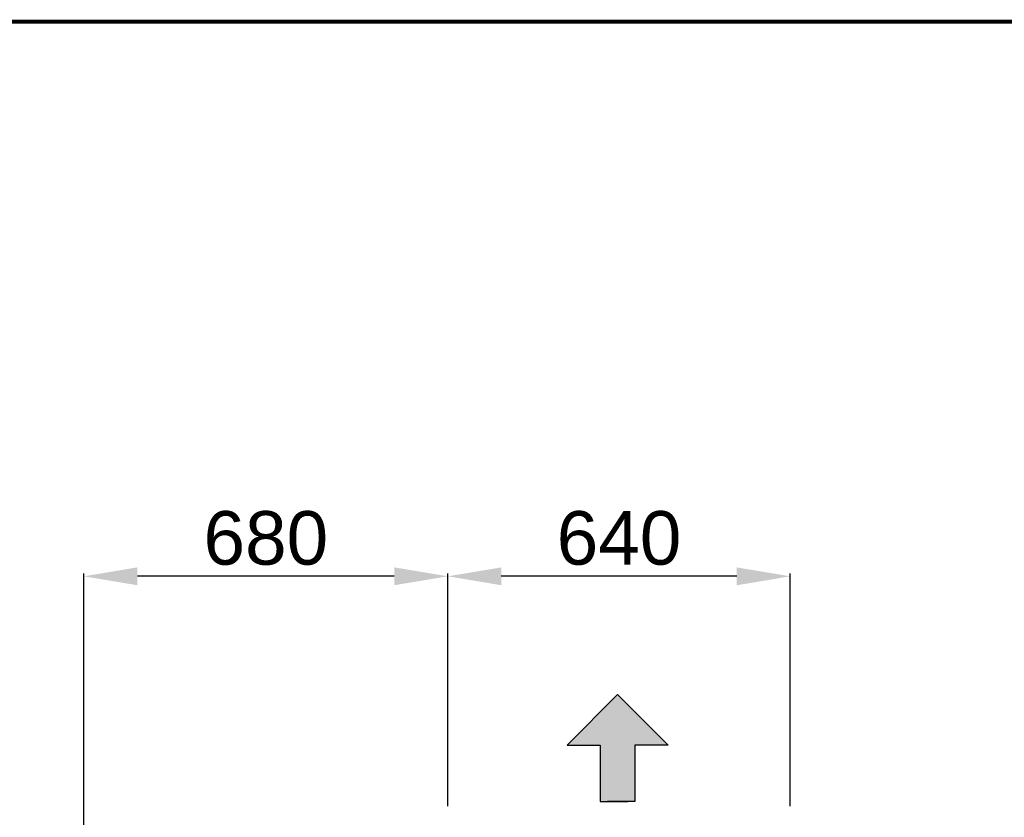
# Model space of a CAD drawing. Extents: x -156717 to 425753, y -51191 to 363295.
# Tile 351 of 502: x 124883 to 126723, y 166502 to 167992. Entities that reach past the tile are written whole.
import ezdxf
from ezdxf.enums import TextEntityAlignment as Align

# ---------------------------------------------------------------- set-up
doc = ezdxf.new("R2010")
doc.units = 0
doc.header["$LTSCALE"] = 50
doc.layers.get('0').update_dxf_attribs({"linetype": 'CONTINUOUS'})
doc.layers.get('Defpoints').update_dxf_attribs({"linetype": 'CONTINUOUS'})
for name, color, linetype in [('cartouche', 7, 'CONTINUOUS'), ('COTATION', 30, 'CONTINUOUS'), ('HC_DEFINITIF', 6, 'CONTINUOUS')]:
    doc.layers.add(name, color=color, linetype=linetype)
doc.styles.add('COTATION', font='ARIAL.TTF')
doc.styles.add('texte', font='ARIAL.TTF', dxfattribs={"height": 80})
doc.dimstyles.new('TAILLE105', dxfattribs={"dimtxt": 100, "dimasz": 100, "dimexe": 5, "dimexo": 50, "dimgap": 20, "dimtad": 1, "dimzin": 12, "dimdsep": 46, "dimtxsty": 'COTATION', "dimcen": -3, "dimazin": 0, "dimtfac": 0.025, "dimtmove": 2, "dimatfit": 3, "dimfxl": 0, "dimtvp": 1, "dimtolj": 1, "dimtzin": 12, "dimarcsym": 0})

# ---------------------------------------------------------------- blocks, each defined once
blk = doc.blocks.new('cartouchehcA3')
at = {"layer": 'cartouche', "color": 7, "const_width": 1.905280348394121}
blk.add_lwpolyline([(-4199.849193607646, 0), (0, 0), (0, 2969.501328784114), (-4199.849193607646, 2969.501328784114)], close=True, dxfattribs=at)
at = {"layer": 'cartouche', "color": 7, "style": 'texte'}
for tag, height, p in [('ORIGINE-PLAN', 22, (-1425, 375.25)), ('INDICE1', 22, (-1425, 325.25)), ('INDICE2', 22, (-1425, 275.25)), ('INDICE3', 22, (-1425, 225.25)), ('INDICE4', 22, (-1425, 175.25)), ('INDICE5', 22, (-1425, 125.25)), ('INDICE6', 22, (-1425, 75.25)), ('NUM-OFFRE', 22, (-160, 75.25)), ('INDICE7', 22, (-1425, 25.25)), ('NUM-CN', 24.76864452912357, (-160, 25.25))]:
    blk.add_attdef(tag, text='', height=height, dxfattribs=at).set_placement(p, align=Align.MIDDLE)
for tag, height, p in [('CLIENT', 25, (-1035, 275.25)), ('AFFAIRE', 25, (-1085, 225.25)), ('LIGNE1', 22, (-1235, 175.25)), ('LIGNE2', 22, (-1235, 125.25)), ('LIGNE3', 22, (-1235, 75.25)), ('LIGNE4', 22, (-1235, 25.25))]:
    blk.add_attdef(tag, text='', height=height, dxfattribs=at).set_placement(p, align=Align.MIDDLE_LEFT)
for tag, p in [('DESSINER-PAR', (-10, 275.25)), ('TRAITE-PAR', (-10, 225.25)), ('TENSION', (-10, 175.25)), ('POIDS', (-10, 125.25))]:
    blk.add_attdef(tag, text='', height=22, dxfattribs=at).set_placement(p, align=Align.MIDDLE_RIGHT)
at = {"layer": 'HC_DEFINITIF', "style": 'texte'}
blk.add_attdef('00-00-2000', text='', height=20, dxfattribs=at).set_placement((-76.7602846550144, 475), align=Align.MIDDLE_RIGHT)
blk = doc.blocks.new('sens2', base_point=(15507.97630518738, 12419.64039148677))
blk.add_hatch(color=256).paths.add_polyline_path([(15774.76099788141, 12444.84719681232), (15774.76099788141, 12462.85211384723), (15634.15823800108, 12462.85211384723), (15634.15823800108, 12484.45795992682), (15634.15823800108, 12545.67450871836), (15507.97630518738, 12419.64039148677), (15634.15823800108, 12293.60627425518), (15634.15823800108, 12354.82282304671), (15634.15823800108, 12376.4286691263), (15774.76099788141, 12376.4286691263)])
for points in [[(15507.97630518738, 12419.64039148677), (15634.15823800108, 12545.67450871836), (15634.15823800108, 12484.45795992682), (15634.15823800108, 12462.85211384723), (15774.76099788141, 12462.85211384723), (15774.76099788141, 12394.43358616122)], [(15507.97630518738, 12419.64039148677), (15634.15823800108, 12293.60627425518), (15634.15823800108, 12354.82282304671), (15634.15823800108, 12376.4286691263), (15774.76099788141, 12376.4286691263), (15774.76099788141, 12444.84719681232)]]:
    blk.add_lwpolyline(points)
blk = doc.blocks.new('*D2420')
at = {"layer": 'COTATION', "color": 0, "lineweight": -2, "transparency": 16777216}
for p, q in [((125683.3465159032, 166522.9539247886), (125683.3465159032, 166957.447010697)), ((126223.3465159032, 166952.447010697), (125783.3465159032, 166952.447010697)), ((126323.3465159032, 166522.9539247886), (126323.3465159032, 166957.447010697))]:
    blk.add_line(p, q, dxfattribs=at)
at = {"layer": 'COTATION', "color": 0, "transparency": 16777216}
for points in [[(125783.3465159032, 166969.1136773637), (125783.3465159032, 166935.7803440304), (125683.3465159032, 166952.447010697)], [(126223.3465159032, 166969.1136773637), (126223.3465159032, 166935.7803440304), (126323.3465159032, 166952.447010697)]]:
    blk.add_solid(points, dxfattribs=at)
at = {"layer": 'Defpoints', "color": 0, "transparency": 16777216}
for p in [(125683.3465159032, 166952.447010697), (125683.3465159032, 166472.9539247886), (126323.3465159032, 166472.9539247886)]:
    blk.add_point(p, dxfattribs=at)
at = {"layer": 'COTATION', "color": 0, "transparency": 16777216, "insert": (126003.3465159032, 167023.5043094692), "char_height": 100, "attachment_point": 5, "style": 'COTATION'}
blk.add_mtext('\\A1;640', dxfattribs=at)
blk = doc.blocks.new('*D2421')
at = {"layer": 'COTATION', "color": 0, "lineweight": -2, "transparency": 16777216}
for p, q in [((125003.3465159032, 166402.9539247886), (125003.3465159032, 166957.447010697)), ((125583.3465159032, 166952.447010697), (125103.3465159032, 166952.447010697)), ((125683.3465159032, 166522.9539247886), (125683.3465159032, 166957.447010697))]:
    blk.add_line(p, q, dxfattribs=at)
at = {"layer": 'COTATION', "color": 0, "transparency": 16777216}
for points in [[(125103.3465159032, 166969.1136773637), (125103.3465159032, 166935.7803440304), (125003.3465159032, 166952.447010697)], [(125583.3465159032, 166969.1136773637), (125583.3465159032, 166935.7803440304), (125683.3465159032, 166952.447010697)]]:
    blk.add_solid(points, dxfattribs=at)
at = {"layer": 'Defpoints', "color": 0, "transparency": 16777216}
for p in [(125003.3465159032, 166952.447010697), (125683.3465159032, 166472.9539247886), (125003.3465159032, 166352.9539247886)]:
    blk.add_point(p, dxfattribs=at)
at = {"layer": 'COTATION', "color": 0, "transparency": 16777216, "insert": (125343.3465159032, 167023.5043094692), "char_height": 100, "attachment_point": 5, "style": 'COTATION'}
blk.add_mtext('\\A1;680', dxfattribs=at)

msp = doc.modelspace()

# ---------------------------------------------------------------- block references
at = {"xscale": 4, "yscale": 4, "zscale": 4}
msp.add_blockref('cartouchehcA3', (135699.6753530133, 156110.5925275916), dxfattribs=at)
at = {"xscale": 0.75, "yscale": 0.75, "zscale": 0.75, "rotation": 270}
msp.add_blockref('sens2', (126000.7914530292, 166731.535473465), dxfattribs=at)

# ---------------------------------------------------------------- dimensions: what is measured, and where the dimension line sits
at = {"layer": 'COTATION'}
for base, p1, p2, picture, middle in [((125003.3465159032, 166952.447010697), (125683.3465159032, 166472.9539247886), (125003.3465159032, 166352.9539247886), '*D2421', (125343.3465159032, 167023.5043094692)), ((125683.3465159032, 166952.447010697), (126323.3465159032, 166472.9539247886), (125683.3465159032, 166472.9539247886), '*D2420', (126003.3465159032, 167023.5043094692))]:
    dim = msp.add_linear_dim(base=base, p1=p1, p2=p2, dimstyle='TAILLE105', dxfattribs=at)
    dim.commit()
    dim.dimension.update_dxf_attribs({"geometry": picture, "text_midpoint": middle})

doc.saveas('drawing.dxf')
